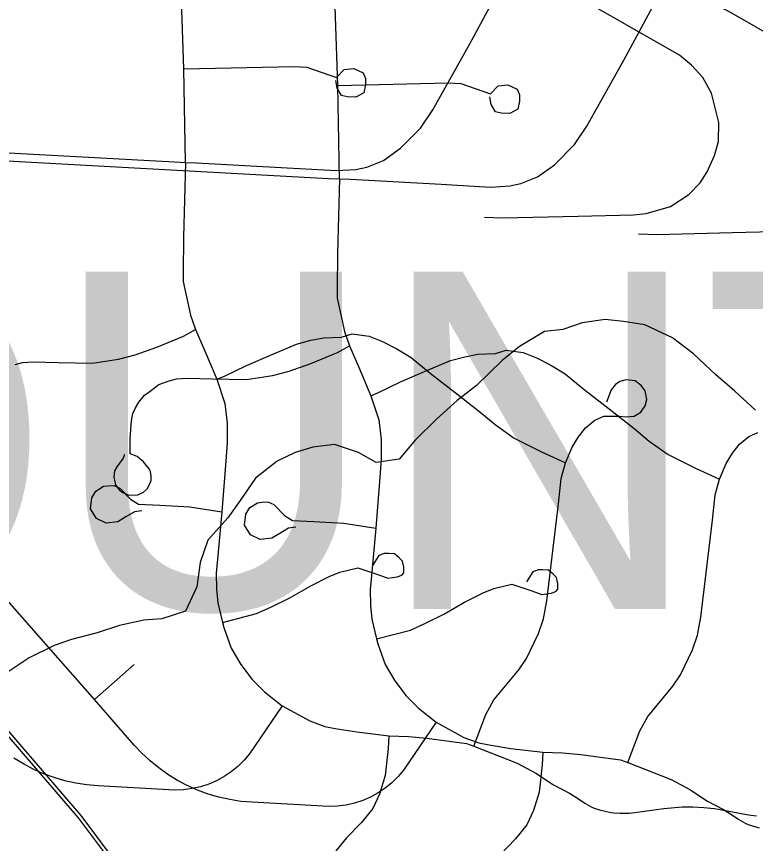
# Model space of a CAD drawing. Extents: x -38.2 to 41.9, y -4 to 24.9.
# Drawn here: x 7.7953 to 8.2103, y 16.296 to 16.76 of the extents above; entities that cross this region are included whole.
import ezdxf

# ---------------------------------------------------------------- set-up
doc = ezdxf.new("R2010")
doc.units = 0
for name, color, linetype in [('GM_X_County_Text', 7, 'Continuous'), ('GM_X_Minor_River', 7, 'Continuous'), ('GM_X_Rail_Line_Text', 7, 'Continuous'), ('GM_X_State_Location', 7, 'Continuous'), ('GM_X_Township_Road', 7, 'Continuous')]:
    doc.layers.add(name, color=color, linetype=linetype)

msp = doc.modelspace()

# ---------------------------------------------------------------- linework, layer by layer
at = {"layer": 'GM_X_Minor_River'}
for points in [[(8.13612, 16.58891), (8.1259, 16.59005), (8.11304, 16.58816), (8.10207, 16.58437), (8.09185, 16.58324), (8.07785, 16.5749), (8.06801, 16.56694), (8.05364, 16.55291), (8.04267, 16.54457), (8.03132, 16.53433), (8.01922, 16.5222), (8.01014, 16.51158), (7.99727, 16.50969), (7.98743, 16.51539), (7.97381, 16.51995), (7.9617, 16.51844), (7.95186, 16.51541), (7.94164, 16.51049), (7.92954, 16.50101), (7.92084, 16.4885), (7.91403, 16.47863), (7.90269, 16.46612), (7.89853, 16.4536), (7.89664, 16.43994), (7.89022, 16.42629), (7.87697, 16.42212), (7.86676, 16.42137), (7.85313, 16.41835), (7.84065, 16.41418), (7.82627, 16.4104), (7.81643, 16.40699), (7.80243, 16.40017), (7.7907, 16.39221)], [(8.21032, 16.53915), (8.19859, 16.54979), (8.18798, 16.5589), (8.17549, 16.57067), (8.16375, 16.57978), (8.14823, 16.587), (8.13612, 16.58891)]]:
    msp.add_lwpolyline(points, dxfattribs=at)
at = {"layer": 'GM_X_Rail_Line_Text'}
for points in [[(7.85708, 16.27447), (7.83009, 16.3104), (7.77174, 16.37807), (7.61908, 16.55178), (7.57432, 16.60262), (7.53605, 16.64667), (7.51334, 16.67518), (7.4976, 16.69596), (7.48142, 16.71823), (7.46567, 16.74126), (7.4385, 16.78446), (7.40421, 16.84577), (7.38134, 16.89388), (7.36367, 16.93546), (7.35269, 16.9647), (7.32926, 17.02964), (7.28954, 17.14184), (7.26094, 17.22351), (7.07865, 17.74146), (7.0195, 17.90825), (6.91025, 18.21819), (6.77806, 18.5927)], [(7.8586, 16.27561), (7.83157, 16.31159), (7.77318, 16.37931), (7.62052, 16.55303), (7.57576, 16.60387), (7.53752, 16.64788), (7.51484, 16.67634), (7.49913, 16.69709), (7.48297, 16.71932), (7.46726, 16.7423), (7.44014, 16.78543), (7.4059, 16.84664), (7.38308, 16.89466), (7.36544, 16.93616), (7.35447, 16.96536), (7.33106, 17.03027), (7.29134, 17.14247), (7.26273, 17.22413), (7.08044, 17.74208), (7.02129, 17.90888), (6.91205, 18.21882), (6.77985, 18.59332)]]:
    msp.add_lwpolyline(points, dxfattribs=at)
at = {"layer": 'GM_X_State_Location'}
msp.add_line((7.83904, 16.37668), (7.86146, 16.39634), dxfattribs=at)
for points in [[(7.97665, 16.66895), (7.9757, 16.72141), (7.97381, 16.77665), (7.98159, 16.81677)], [(8.1972, 16.63877), (8.228, 16.63949), (8.23543, 16.64034), (8.24901, 16.6442), (8.2594, 16.65097), (8.26574, 16.65756), (8.26963, 16.66371), (8.2738, 16.67292), (8.27592, 16.68065), (8.27624, 16.69131), (8.27199, 16.70787), (8.26713, 16.71668), (8.26084, 16.72361), (8.25407, 16.72924), (8.19532, 16.76291), (8.16042, 16.7806)], [(7.3831, 16.70121), (7.70828, 16.6835), (7.97054, 16.66922), (7.97665, 16.66895), (7.98293, 16.66871), (8.03382, 16.66596), (8.06148, 16.66436), (8.07237, 16.66499), (8.0785, 16.66638), (8.08778, 16.6701), (8.09744, 16.67689), (8.10869, 16.68821), (8.11563, 16.69857), (8.13633, 16.73551), (8.1589, 16.77721)], [(7.9757, 16.72141), (8.03773, 16.72277), (8.04489, 16.72236), (8.06145, 16.7167), (8.06577, 16.72108), (8.07129, 16.72165), (8.07651, 16.7192), (8.07774, 16.71604), (8.07774, 16.71258), (8.07682, 16.70798), (8.07237, 16.70568), (8.06746, 16.70582), (8.06423, 16.70654), (8.06194, 16.71057), (8.06117, 16.71503)], [(7.97665, 16.66895), (7.97549, 16.62701), (7.97541, 16.60726)], [(8.14459, 16.63816), (8.15497, 16.63778), (8.1972, 16.63877)], [(7.97541, 16.60726), (7.9754, 16.60622), (7.97538, 16.60206), (7.97944, 16.58333), (7.98221, 16.57526), (7.98728, 16.56367), (7.99424, 16.54726), (7.99868, 16.53369), (8.00013, 16.52264), (8.00015, 16.5114), (7.9989, 16.49662), (7.99712, 16.47289), (7.99504, 16.45023), (7.99393, 16.43845), (7.99407, 16.42949), (7.99484, 16.42184), (7.99747, 16.41081), (7.99816, 16.40792), (8.00239, 16.39635), (8.00778, 16.38719), (8.01419, 16.37887), (8.02096, 16.37193), (8.03096, 16.36402), (8.04641, 16.35551), (8.05492, 16.35247), (8.06077, 16.35126), (8.07288, 16.34935), (8.09084, 16.34722), (8.10192, 16.34678), (8.11215, 16.34592), (8.13446, 16.34281), (8.13864, 16.34133), (8.16286, 16.33191), (8.17335, 16.32625), (8.18339, 16.31977), (8.19233, 16.31499), (8.19796, 16.3115), (8.20092, 16.30935), (8.20477, 16.3072), (8.20609, 16.30668), (8.20913, 16.30565), (8.21232, 16.30483)], [(7.85595, 16.5142), (7.85528, 16.51212), (7.85165, 16.50736), (7.85041, 16.50513), (7.84989, 16.50155), (7.85087, 16.49725), (7.85295, 16.4944), (7.85502, 16.49295), (7.85839, 16.49139), (7.86341, 16.4916), (7.86658, 16.49305), (7.8686, 16.49507), (7.8701, 16.49787), (7.87088, 16.49973), (7.87093, 16.50217), (7.87046, 16.50465), (7.86984, 16.50626), (7.86668, 16.5101), (7.86305, 16.51316), (7.85905, 16.5146), (7.85913, 16.52323), (7.85984, 16.53314), (7.86067, 16.5373), (7.8621, 16.5404), (7.864, 16.54361), (7.86709, 16.54753), (7.87042, 16.54979), (7.87529, 16.55348), (7.881, 16.55561), (7.88506, 16.55669), (7.89118, 16.55712), (7.90527, 16.55669), (7.92448, 16.55625), (7.93906, 16.55849), (7.94846, 16.56099), (7.96055, 16.56525), (7.97552, 16.57151), (7.98221, 16.57526)], [(7.99424, 16.54726), (7.99866, 16.5491), (8.01093, 16.55499), (8.0257, 16.56144), (8.03907, 16.56693), (8.047, 16.56915), (8.05431, 16.57056), (8.06422, 16.57091), (8.07021, 16.57283), (8.07988, 16.57142), (8.08739, 16.56849), (8.09528, 16.56442), (8.10342, 16.55945), (8.11399, 16.55079), (8.12811, 16.53984), (8.14191, 16.52904), (8.15062, 16.5218), (8.1613, 16.51419), (8.17666, 16.50651), (8.19016, 16.50042)], [(8.13864, 16.34133), (8.14536, 16.35913), (8.14987, 16.36731), (8.16394, 16.38417), (8.16823, 16.39065), (8.17495, 16.40465), (8.17778, 16.41284), (8.17964, 16.4229), (8.18613, 16.47736), (8.18758, 16.49159), (8.19016, 16.50042), (8.19375, 16.5092), (8.19739, 16.51495), (8.20136, 16.52006), (8.20659, 16.52441), (8.21162, 16.52658)], [(7.95207, 16.47345), (7.94813, 16.47286), (7.94323, 16.46999), (7.93869, 16.46724), (7.93212, 16.46652), (7.92662, 16.46916), (7.92339, 16.47465), (7.92411, 16.48075), (7.92638, 16.48446), (7.93068, 16.48721), (7.93319, 16.48744), (7.93641, 16.48769), (7.93976, 16.48613), (7.94574, 16.48003), (7.95028, 16.47716), (7.96235, 16.47668), (7.97908, 16.47572), (7.99712, 16.47289)], [(7.99747, 16.41081), (8.01651, 16.41574), (8.02465, 16.41932), (8.03525, 16.42469), (8.04697, 16.43131), (8.05731, 16.43655), (8.06338, 16.43903), (8.07344, 16.4415), (8.08461, 16.43765), (8.09032, 16.43575), (8.09558, 16.43645), (8.09815, 16.43743), (8.09927, 16.43872), (8.09938, 16.44179), (8.09848, 16.44515), (8.09669, 16.44716), (8.094, 16.44929), (8.09087, 16.44951), (8.0883, 16.44951), (8.08517, 16.4484), (8.08167, 16.4427)], [(8.03096, 16.36402), (8.01266, 16.33716), (8.00956, 16.33346), (8.00612, 16.33006), (8.00238, 16.327), (7.99837, 16.3243), (7.99413, 16.32199), (7.9897, 16.32008), (7.9851, 16.31859), (7.98039, 16.31754), (7.9756, 16.31693), (7.97077, 16.31677), (7.92755, 16.31907), (7.92128, 16.31961), (7.91506, 16.32057), (7.90892, 16.32194), (7.90288, 16.32372), (7.89697, 16.32589), (7.89122, 16.32845), (7.88566, 16.33138), (7.8803, 16.33468), (7.87517, 16.33833), (7.8703, 16.34231), (7.8657, 16.3466), (7.86139, 16.35119), (7.83904, 16.37668), (7.78182, 16.44162)], [(8.09084, 16.34722), (8.09052, 16.34012), (8.08875, 16.32484), (8.08559, 16.31446), (8.08181, 16.30639), (8.07558, 16.29853), (8.06708, 16.28985), (8.06123, 16.28284), (8.05797, 16.27439), (8.05632, 16.26551)]]:
    msp.add_lwpolyline(points, dxfattribs=at)
at = {"layer": 'GM_X_Township_Road'}
for points in [[(7.89018, 16.67814), (7.88922, 16.7306), (7.88733, 16.78584), (7.89511, 16.82596)], [(8.11073, 16.64796), (8.14153, 16.64868), (8.14896, 16.64953), (8.16253, 16.65339), (8.17292, 16.66016), (8.17927, 16.66674), (8.18316, 16.6729), (8.18733, 16.68211), (8.18944, 16.68983), (8.18976, 16.7005), (8.18551, 16.71706), (8.18065, 16.72587), (8.17436, 16.7328), (8.16759, 16.73843), (8.10884, 16.7721), (8.07395, 16.78979)], [(7.29662, 16.7104), (7.62181, 16.69269), (7.88406, 16.67841), (7.89018, 16.67814), (7.89645, 16.6779), (7.94735, 16.67515), (7.975, 16.67355), (7.9859, 16.67418), (7.99202, 16.67557), (8.0013, 16.67929), (8.01096, 16.68608), (8.02221, 16.6974), (8.02915, 16.70776), (8.04985, 16.7447), (8.07242, 16.7864)], [(7.88922, 16.7306), (7.95126, 16.73196), (7.95841, 16.73155), (7.97497, 16.72589), (7.97929, 16.73027), (7.98482, 16.73084), (7.99004, 16.72839), (7.99126, 16.72523), (7.99126, 16.72177), (7.99034, 16.71717), (7.98589, 16.71487), (7.98098, 16.71501), (7.97776, 16.71573), (7.97546, 16.71976), (7.97469, 16.72422)], [(7.89018, 16.67814), (7.88901, 16.6362), (7.88893, 16.61645)], [(8.05811, 16.64735), (8.06849, 16.64697), (8.11073, 16.64796)], [(7.88893, 16.61645), (7.88893, 16.61541), (7.88891, 16.61125), (7.89296, 16.59252), (7.89573, 16.58445), (7.9008, 16.57286), (7.90777, 16.55645), (7.9122, 16.54287), (7.91366, 16.53183), (7.91367, 16.52059), (7.91243, 16.50581), (7.91065, 16.48208), (7.90856, 16.45942), (7.90745, 16.44764), (7.90759, 16.43868), (7.90836, 16.43103), (7.91099, 16.42), (7.91168, 16.41711), (7.91591, 16.40554), (7.9213, 16.39638), (7.92771, 16.38806), (7.93448, 16.38112), (7.94448, 16.37321), (7.95994, 16.3647), (7.96844, 16.36166), (7.9743, 16.36045), (7.98641, 16.35854), (8.00436, 16.35641), (8.01544, 16.35597), (8.02568, 16.35511), (8.04798, 16.352), (8.05217, 16.35052), (8.07639, 16.3411), (8.08688, 16.33544), (8.09691, 16.32896), (8.10585, 16.32418), (8.11148, 16.32068), (8.11445, 16.31853), (8.11829, 16.31639), (8.11961, 16.31587), (8.12265, 16.31484), (8.12584, 16.31402), (8.12909, 16.31341), (8.13078, 16.31318), (8.13417, 16.31292), (8.13748, 16.31291), (8.13918, 16.31298), (8.14248, 16.31332), (8.15875, 16.31556), (8.16289, 16.31604), (8.16903, 16.31645), (8.17509, 16.3165), (8.18122, 16.31619), (8.18723, 16.31552), (8.1913, 16.31486), (8.20642, 16.3121), (8.21092, 16.31152)], [(7.79452, 16.5648), (7.79859, 16.56588), (7.80471, 16.56631), (7.81879, 16.56588), (7.838, 16.56544), (7.85258, 16.56768), (7.86198, 16.57018), (7.87407, 16.57444), (7.88904, 16.5807), (7.89573, 16.58445)], [(7.90777, 16.55645), (7.91218, 16.55828), (7.92446, 16.56417), (7.93922, 16.57062), (7.95259, 16.57612), (7.96052, 16.57834), (7.96783, 16.57975), (7.97774, 16.5801), (7.98373, 16.58201), (7.9934, 16.58061), (8.00091, 16.57768), (8.0088, 16.57361), (8.01695, 16.56864), (8.02751, 16.55998), (8.04163, 16.54903), (8.05543, 16.53823), (8.06414, 16.53099), (8.07482, 16.52338), (8.09018, 16.5157), (8.10368, 16.50961)], [(8.05217, 16.35052), (8.05888, 16.36832), (8.06339, 16.3765), (8.07746, 16.39336), (8.08175, 16.39984), (8.08847, 16.41383), (8.09131, 16.42203), (8.09316, 16.43209), (8.09965, 16.48655), (8.10111, 16.50078), (8.10368, 16.50961), (8.10728, 16.51839), (8.11091, 16.52414), (8.11488, 16.52925), (8.12011, 16.5336), (8.12515, 16.53577), (8.13364, 16.53567), (8.13769, 16.53537), (8.14223, 16.53577), (8.14589, 16.53794), (8.14835, 16.54159), (8.14934, 16.54515), (8.14835, 16.5499), (8.14609, 16.55296), (8.14263, 16.55562), (8.13769, 16.55622), (8.13414, 16.55523), (8.13166, 16.55346), (8.1293, 16.55059), (8.12653, 16.54368)], [(7.86559, 16.48264), (7.86165, 16.48205), (7.85675, 16.47918), (7.85221, 16.47643), (7.84564, 16.47571), (7.84014, 16.47835), (7.83691, 16.48384), (7.83763, 16.48994), (7.8399, 16.49365), (7.8442, 16.4964), (7.84671, 16.49663), (7.84994, 16.49687), (7.85328, 16.49531), (7.85926, 16.48922), (7.8638, 16.48635), (7.87587, 16.48587), (7.8926, 16.48491), (7.91065, 16.48208)], [(7.91099, 16.42), (7.93003, 16.42493), (7.93817, 16.42851), (7.94878, 16.43388), (7.9605, 16.4405), (7.97084, 16.44574), (7.9769, 16.44821), (7.98696, 16.45069), (7.99813, 16.44684), (8.00384, 16.44494), (8.00911, 16.44564), (8.01167, 16.44662), (8.0128, 16.44791), (8.0129, 16.45098), (8.01201, 16.45434), (8.01021, 16.45635), (8.00753, 16.45848), (8.0044, 16.4587), (8.00182, 16.4587), (7.99869, 16.45759), (7.99519, 16.45189)], [(7.94448, 16.37321), (7.92618, 16.34635), (7.92308, 16.34265), (7.91964, 16.33925), (7.9159, 16.33619), (7.9119, 16.33349), (7.90766, 16.33118), (7.90322, 16.32927), (7.89862, 16.32778), (7.89391, 16.32673), (7.88912, 16.32612), (7.88429, 16.32596), (7.84107, 16.32826), (7.8348, 16.3288), (7.82858, 16.32976), (7.82244, 16.33113), (7.8164, 16.33291), (7.8105, 16.33508), (7.80475, 16.33764), (7.79918, 16.34057), (7.79382, 16.34387)], [(8.00436, 16.35641), (8.00405, 16.34931), (8.00228, 16.33403), (7.99911, 16.32365), (7.99534, 16.31558), (7.9891, 16.30772), (7.9806, 16.29904), (7.97476, 16.29203), (7.97149, 16.28358), (7.96985, 16.2747)]]:
    msp.add_lwpolyline(points, dxfattribs=at)

# ---------------------------------------------------------------- texts
at = {"layer": 'GM_X_County_Text'}
msp.add_text('DELAWARE COUNTY', height=0.1893939, dxfattribs=at).set_placement((5.94303, 16.42754))

doc.saveas('drawing.dxf')
